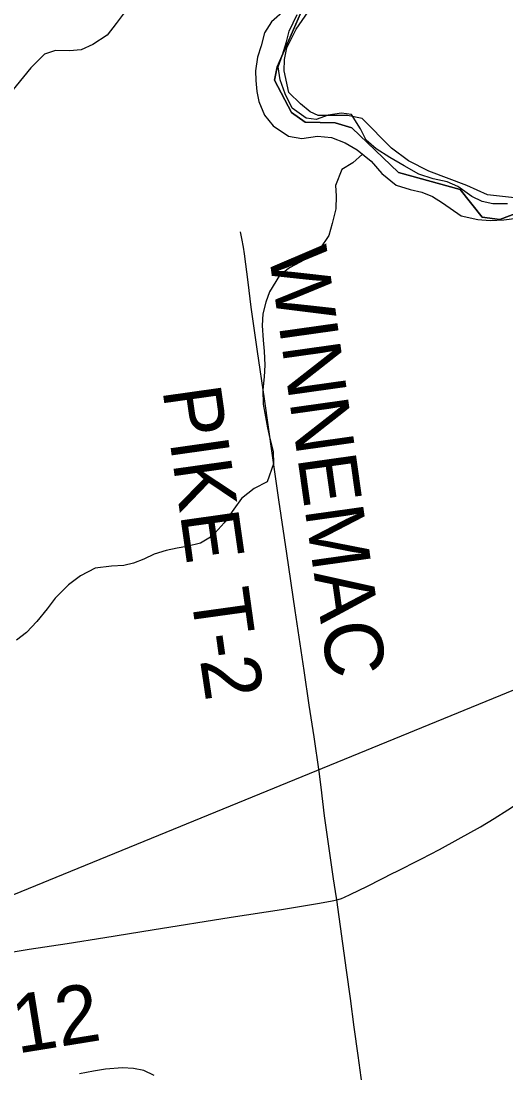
# Model space of a CAD drawing. Extents: x 1584893 to 1934202, y 663575 to 1091909.
# Drawn here: x 1718437 to 1720929, y 937319 to 942730 of the extents above; entities that cross this region are included whole.
import ezdxf

# ---------------------------------------------------------------- set-up
doc = ezdxf.new("R2010")
doc.units = 0
for name, color, linetype in [('GM_X_County_Road', 7, 'Continuous'), ('GM_X_County_Road_Text', 7, 'Continuous'), ('GM_X_Major_River', 7, 'Continuous'), ('GM_X_Minor_River', 7, 'Continuous'), ('GM_X_Rail_Line', 7, 'Continuous'), ('GM_X_Section', 7, 'Continuous'), ('GM_X_Township', 7, 'Continuous'), ('GM_X_Township_Road', 7, 'Continuous'), ('GM_X_Township_Road_Text', 7, 'Continuous')]:
    doc.layers.add(name, color=color, linetype=linetype)

msp = doc.modelspace()

# ---------------------------------------------------------------- linework, layer by layer
at = {"layer": 'GM_X_County_Road'}
for points in [[(1720354.5, 938349.8), (1720359.7, 938352.4), (1720495.1, 938420.7), (1720586.8, 938469.3), (1720684.1, 938520.8), (1720798.3, 938585.9), (1720868.8, 938627.9), (1720938.3, 938671.9), (1721006.7, 938717.5), (1721087.3, 938774.1), (1721166.2, 938833.3), (1721243.5, 938893.7), (1721260.2, 938907.3)], [(1720059.2, 938209.9), (1720067.2, 938211.8), (1720083.1, 938216.8), (1720098.7, 938222.7), (1720128.9, 938236.3), (1720217.1, 938280.4), (1720354.5, 938349.8)], [(1716764.5, 937684.6), (1716841.9, 937696.7), (1717068.9, 937732.7), (1717182.1, 937751.7), (1717263.3, 937762.6), (1717344.6, 937774.2), (1717457.9, 937793), (1717571.4, 937811.1), (1717733.4, 937836.8), (1717863.1, 937857.1), (1717992.8, 937877.5), (1718171, 937906.4), (1718300.6, 937927.1), (1718478.9, 937955.5), (1718673.5, 937985.7), (1718868.1, 938016.6), (1719111.2, 938055.3), (1719516.4, 938119.6), (1719775.8, 938160.6), (1719970.3, 938192), (1720035, 938204.1), (1720059.2, 938209.9)], [(1720644.4, 933772.2), (1720629.5, 933896.4), (1720611, 934042.9), (1720576.9, 934303.1), (1720553.1, 934498.4), (1720495.9, 934954.1), (1720448.8, 935328.4), (1720426.2, 935507.4), (1720389.6, 935783.8), (1720369.5, 935930.1), (1720347.6, 936092.6), (1720323.8, 936271.4), (1720295.5, 936482.7), (1720252.2, 936791.3), (1720208.9, 937116.4), (1720184.3, 937295.1), (1720168.8, 937408.8), (1720148.6, 937555), (1720129.7, 937701.3), (1720109.9, 937847.6), (1720059.2, 938209.9)]]:
    msp.add_lwpolyline(points, dxfattribs=at)
at = {"layer": 'GM_X_Major_River'}
for points in [[(1719794.2, 942788.1), (1719723.8, 942726.5), (1719687.3, 942668.7), (1719670.8, 942602.6), (1719652.3, 942544.6), (1719641.8, 942474.6), (1719643.4, 942424.4), (1719648.9, 942368.2), (1719658.5, 942316.1), (1719687.9, 942245.7), (1719733.4, 942191.2), (1719810.9, 942138.4), (1719880.7, 942125.8), (1719960.7, 942137.2), (1720032.6, 942130.6), (1720102.3, 942104), (1720164, 942067.4), (1720235.4, 942008.7), (1720290.9, 941946.2), (1720364.3, 941885.4), (1720436, 941862.8), (1720495.9, 941850.3), (1720551.7, 941827.8), (1720603.3, 941795.3), (1720698.7, 941728.4), (1720784.5, 941709.7), (1720848.4, 941703.2), (1720918.3, 941706.6), (1720984.3, 941716.1)], [(1720937, 941790.6), (1720861.1, 941789.2), (1720807.2, 941801.7), (1720753.5, 941828.2), (1720681.9, 941878.9), (1720626.2, 941903.4), (1720554.4, 941918), (1720480.7, 941942.6), (1720405.1, 941985.3), (1720331.5, 942028), (1720261.9, 942072.7), (1720210.3, 942117.2), (1720180.8, 942175.6), (1720135.5, 942250.1), (1720083.6, 942256.5), (1720015.6, 942245), (1719953.4, 942223.5), (1719901.5, 942229.9), (1719830, 942282.6), (1719794.7, 942355.1), (1719769.3, 942427.4), (1719757.8, 942493.7), (1719780.3, 942555.7), (1719800.9, 942623.7), (1719815.3, 942677.7), (1719856, 942763.5)]]:
    msp.add_lwpolyline(points, dxfattribs=at)
at = {"layer": 'GM_X_Minor_River'}
for points in [[(1718983, 942792.5), (1718926.4, 942716.8), (1718880, 942657), (1718805.6, 942609.5), (1718745.5, 942581.9), (1718685.5, 942576.4), (1718613.6, 942579), (1718557.4, 942559.4), (1718486.9, 942489.8), (1718373.9, 942350.3)], [(1720191.2, 942045), (1720141.6, 942000.7), (1720085.5, 941966.8), (1720053.2, 941884.7), (1720057, 941830.6), (1720054.8, 941764.4), (1720036.5, 941688.3), (1720018.3, 941626.2), (1719972.1, 941558.2), (1719922, 941518.2), (1719871.9, 941490.3), (1719815.9, 941460.4), (1719765.8, 941420.5), (1719713.5, 941336.4), (1719695.3, 941284.4), (1719679.1, 941224.3), (1719676.9, 941164.1), (1719680.7, 941087.9), (1719686.5, 941031.8), (1719690.2, 940959.6), (1719686, 940899.5), (1719679.8, 940833.3), (1719681.6, 940759.1), (1719693.3, 940694.9), (1719703.1, 940636.8), (1719715, 940582.6), (1719732.7, 940516.4), (1719734.5, 940452.2), (1719702.2, 940360.1), (1719634.1, 940326.2), (1719570, 940274.3), (1719529.8, 940218.3), (1719481.6, 940148.3), (1719419.4, 940080.3), (1719359.3, 940044.4), (1719289.3, 940026.5), (1719239.3, 940018.7), (1719183.3, 940006.8), (1719121.2, 939987), (1719067.2, 939961.1), (1719015.1, 939941.2), (1718965.1, 939929.3), (1718901.1, 939925.5), (1718817.1, 939915.7), (1718743, 939875.8), (1718680.9, 939829.9), (1718612.7, 939761.9), (1718570.5, 939705.9), (1718518.3, 939641.9), (1718464.2, 939583.9), (1718414.1, 939546)], [(1719120.4, 937306.1), (1719068.5, 937332.3), (1719014.6, 937342.5), (1718958.6, 937344.7), (1718870.6, 937339), (1718808.6, 937329.1), (1718736.6, 937315.3)]]:
    msp.add_lwpolyline(points, dxfattribs=at)
at = {"layer": 'GM_X_Rail_Line'}
msp.add_lwpolyline([(1713295.4, 936146.6), (1719626.9, 938740), (1722207.4, 939797.8), (1725858.6, 941282.6), (1728937.4, 942539.1), (1729199.1, 942645.5), (1729331.6, 942693.1)], dxfattribs=at)
at = {"layer": 'GM_X_Section'}
msp.add_lwpolyline([(1720973.7, 941820), (1720833.8, 941835.4), (1720728.3, 941884.5), (1720533, 941958.5), (1720427.6, 942011.6), (1720340.2, 942076.5), (1720189.8, 942228.1), (1720114, 942244.9), (1719963.9, 942244.4), (1719922.1, 942262.9), (1719872.5, 942303.4), (1719813.1, 942362), (1719788.3, 942474.3), (1719790.9, 942532.3), (1719803.5, 942592.1), (1719850.5, 942687.6), (1719946, 942826.7)], dxfattribs=at)
at = {"layer": 'GM_X_Township'}
for points in [[(1719885, 942795.9), (1719752.3, 942495.2), (1719739.6, 942426.7), (1719826.2, 942259), (1719896.8, 942209.4), (1720050.8, 942206.3), (1720137.3, 942180), (1720376.8, 941950.1), (1720693.2, 941862.7), (1720806.1, 941721.4), (1720896.8, 941708.8), (1720997, 941747)], [(1720997, 941747), (1720896.8, 941708.8), (1720806.1, 941721.4), (1720693.2, 941862.7), (1720376.8, 941950.1), (1720137.3, 942180), (1720050.8, 942206.3), (1719896.8, 942209.4), (1719826.2, 942259), (1719739.6, 942426.7), (1719752.3, 942495.2), (1719885, 942795.9)]]:
    msp.add_lwpolyline(points, dxfattribs=at)
at = {"layer": 'GM_X_Township_Road'}
msp.add_lwpolyline([(1720059.2, 938209.9), (1720052.8, 938251.9), (1720042.9, 938316.8), (1719996.9, 938641.9), (1719978.7, 938788.5), (1719968.3, 938869.9), (1719942.5, 939048.6), (1719918.4, 939211), (1719891.1, 939389.6), (1719846, 939698.4), (1719803, 939990.8), (1719761.4, 940266.9), (1719729.5, 940494.5), (1719687.3, 940787.1), (1719651.9, 941030.9), (1719620.2, 941257.5), (1719603.3, 941386.2), (1719585.7, 941532.9), (1719580.7, 941566.1), (1719572.2, 941611.9), (1719565, 941645.8)], dxfattribs=at)

# ---------------------------------------------------------------- texts
at = {"layer": 'GM_X_County_Road_Text'}
msp.add_text('C-12', height=300, rotation=9.1859, dxfattribs=at).set_placement((1717999.6, 937350.7))
at = {"layer": 'GM_X_Township_Road_Text'}
for s, rotation, p in [('WINNEMAC', 278.0124, (1719707.8, 941545.8)), ('PIKE', 278.0433, (1719163.1, 940834.4)), ('T', 277.9128, (1719307.7, 939791.5)), ('-', 277.9705, (1719338.6, 939568.9)), ('2', 278.4646, (1719356.1, 939444.1))]:
    msp.add_text(s, height=300, rotation=rotation, dxfattribs=at).set_placement(p)

doc.saveas('drawing.dxf')
